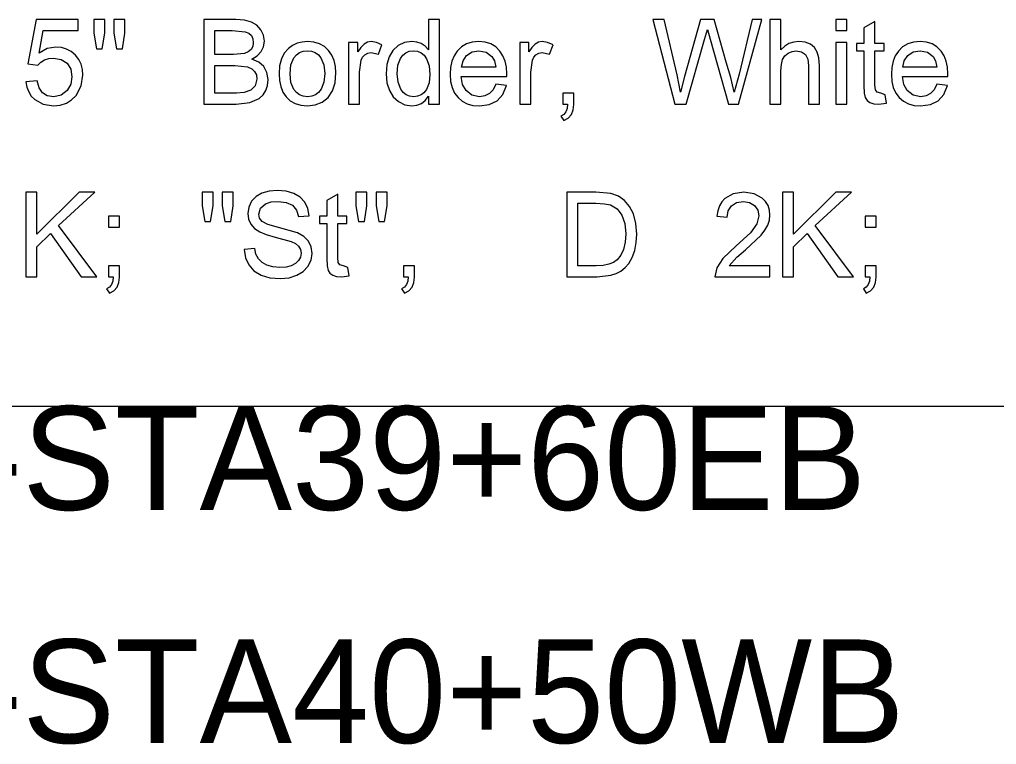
# Model space of a CAD drawing. Extents: x 1001568 to 1002149, y 1840825 to 1841423.
# Drawn here: x 1001907.881 to 1001911.652, y 1840980.163 to 1840982.962 of the extents above; entities that cross this region are included whole.
import ezdxf

# ---------------------------------------------------------------- set-up
doc = ezdxf.new("R2010")
doc.units = 0
for name, color, linetype in [('40', 7, 'Continuous'), ('R_No Plot', 7, 'Continuous'), ('SIGNS', 7, 'Continuous')]:
    doc.layers.add(name, color=color, linetype=linetype)

msp = doc.modelspace()

# ---------------------------------------------------------------- linework, layer by layer
at = {"layer": 'R_No Plot'}
msp.add_line((1001890.6501, 1840981.4691), (1001982.1327, 1840981.4691), dxfattribs=at)
at = {"layer": 'SIGNS'}
for points in [[(1001907.9062, 1840982.7214), (1001907.9099, 1840982.7007), (1001907.9167, 1840982.6824), (1001907.9267, 1840982.6665), (1001907.9399, 1840982.6529), (1001907.9724, 1840982.6347), (1001908.0127, 1840982.6287), (1001908.0387, 1840982.6313), (1001908.062, 1840982.6389), (1001908.0823, 1840982.6515), (1001908.0998, 1840982.6692), (1001908.1194, 1840982.7054), (1001908.126, 1840982.7475), (1001908.1242, 1840982.7694), (1001908.1188, 1840982.7896), (1001908.1096, 1840982.8079), (1001908.097, 1840982.8243), (1001908.081, 1840982.838), (1001908.063, 1840982.8479), (1001908.043, 1840982.8536), (1001908.021, 1840982.8556), (1001907.9883, 1840982.8497), (1001907.9572, 1840982.8326), (1001907.9731, 1840982.9194), (1001908.1078, 1840982.9194), (1001908.1078, 1840982.962), (1001907.9451, 1840982.962), (1001907.9134, 1840982.7904), (1001907.9517, 1840982.7855), (1001907.9635, 1840982.7976), (1001907.9777, 1840982.8062), (1001907.9938, 1840982.8113), (1001908.0125, 1840982.8131), (1001908.0422, 1840982.808), (1001908.0647, 1840982.7931), (1001908.0787, 1840982.7703), (1001908.0835, 1840982.7414), (1001908.079, 1840982.712), (1001908.0653, 1840982.6878), (1001908.0425, 1840982.67), (1001908.0131, 1840982.6641), (1001907.9886, 1840982.6679), (1001907.9698, 1840982.6793), (1001907.9566, 1840982.6984), (1001907.9491, 1840982.7251)], [(1001908.1779, 1840982.8485), (1001908.2007, 1840982.8485), (1001908.21, 1840982.9095), (1001908.21, 1840982.962), (1001908.1675, 1840982.962), (1001908.1675, 1840982.9095)], [(1001908.2557, 1840982.8485), (1001908.2781, 1840982.8485), (1001908.288, 1840982.9095), (1001908.288, 1840982.962), (1001908.2455, 1840982.962), (1001908.2455, 1840982.9095)], [(1001910.4108, 1840982.6358), (1001910.4544, 1840982.6358), (1001910.525, 1840982.8852), (1001910.5362, 1840982.9238), (1001910.5471, 1840982.8857), (1001910.6182, 1840982.6358), (1001910.6559, 1840982.6358), (1001910.7457, 1840982.962), (1001910.7088, 1840982.962), (1001910.6581, 1840982.7507), (1001910.6389, 1840982.6815), (1001910.6267, 1840982.7376), (1001910.609, 1840982.7973), (1001910.5622, 1840982.962), (1001910.51, 1840982.962), (1001910.4477, 1840982.742), (1001910.4329, 1840982.6815), (1001910.4191, 1840982.7482), (1001910.3693, 1840982.962), (1001910.3249, 1840982.962)], [(1001910.7776, 1840982.6358), (1001910.8201, 1840982.6358), (1001910.8201, 1840982.7641), (1001910.8217, 1840982.7888), (1001910.8265, 1840982.8075), (1001910.8349, 1840982.8215), (1001910.8477, 1840982.8324), (1001910.8629, 1840982.8392), (1001910.8793, 1840982.8414), (1001910.8999, 1840982.8377), (1001910.9147, 1840982.8269), (1001910.9235, 1840982.8092), (1001910.9265, 1840982.7845), (1001910.9265, 1840982.6358), (1001910.9691, 1840982.6358), (1001910.9691, 1840982.7851), (1001910.9668, 1840982.8135), (1001910.9602, 1840982.8365), (1001910.9491, 1840982.8542), (1001910.9338, 1840982.8665), (1001910.9129, 1840982.8743), (1001910.8893, 1840982.8769), (1001910.8692, 1840982.8748), (1001910.851, 1840982.8689), (1001910.8346, 1840982.859), (1001910.8201, 1840982.8455), (1001910.8201, 1840982.962), (1001910.7776, 1840982.962)], [(1001911.0318, 1840982.9194), (1001911.0743, 1840982.9194), (1001911.0743, 1840982.962), (1001911.0318, 1840982.962)], [(1001911.2219, 1840982.6717), (1001911.205, 1840982.6783), (1001911.1916, 1840982.6811), (1001911.185, 1840982.6908), (1001911.1829, 1840982.7095), (1001911.1829, 1840982.8414), (1001911.2184, 1840982.8414), (1001911.2184, 1840982.8698), (1001911.1829, 1840982.8698), (1001911.1829, 1840982.9549), (1001911.1404, 1840982.9301), (1001911.1404, 1840982.8698), (1001911.112, 1840982.8698), (1001911.112, 1840982.8414), (1001911.1404, 1840982.8414), (1001911.1404, 1840982.7071), (1001911.1416, 1840982.6776), (1001911.1454, 1840982.6604), (1001911.1526, 1840982.6494), (1001911.1636, 1840982.6416), (1001911.1784, 1840982.6371), (1001911.1969, 1840982.6358), (1001911.2276, 1840982.6391)], [(1001909.1512, 1840982.6358), (1001909.1937, 1840982.6358), (1001909.1937, 1840982.7584), (1001909.2002, 1840982.8048), (1001909.2056, 1840982.8164), (1001909.2134, 1840982.8253), (1001909.2252, 1840982.832), (1001909.2378, 1840982.8343), (1001909.2664, 1840982.8279), (1001909.2799, 1840982.8643), (1001909.2587, 1840982.8737), (1001909.2384, 1840982.8769), (1001909.2241, 1840982.8743), (1001909.2109, 1840982.8668), (1001909.1982, 1840982.8543), (1001909.1866, 1840982.8369), (1001909.1866, 1840982.8728), (1001909.1512, 1840982.8728)], [(1001909.8117, 1840982.6358), (1001909.8542, 1840982.6358), (1001909.8542, 1840982.7584), (1001909.8608, 1840982.8048), (1001909.8661, 1840982.8164), (1001909.874, 1840982.8253), (1001909.8857, 1840982.832), (1001909.8983, 1840982.8343), (1001909.9269, 1840982.8279), (1001909.9405, 1840982.8643), (1001909.9193, 1840982.8737), (1001909.8989, 1840982.8769), (1001909.8847, 1840982.8743), (1001909.8714, 1840982.8668), (1001909.8588, 1840982.8543), (1001909.8472, 1840982.8369), (1001909.8472, 1840982.8728), (1001909.8117, 1840982.8728)], [(1001911.0318, 1840982.6358), (1001911.0743, 1840982.6358), (1001911.0743, 1840982.8728), (1001911.0318, 1840982.8728)], [(1001909.9781, 1840982.6358), (1001909.9964, 1840982.6358), (1001909.9944, 1840982.6191), (1001909.9895, 1840982.6057), (1001909.9816, 1840982.5956), (1001909.971, 1840982.5889), (1001909.9824, 1840982.572), (1001909.999, 1840982.5818), (1001910.011, 1840982.5955), (1001910.0182, 1840982.6129), (1001910.0206, 1840982.6342), (1001910.0206, 1840982.6783), (1001909.9781, 1840982.6783)], [(1001908.7479, 1840982.0741), (1001908.753, 1840982.0421), (1001908.7659, 1840982.0145), (1001908.7862, 1840981.9915), (1001908.8135, 1840981.9751), (1001908.8475, 1840981.9652), (1001908.8884, 1840981.962), (1001908.9221, 1840981.9651), (1001908.9518, 1840981.9746), (1001908.9756, 1840981.9891), (1001908.9941, 1840982.0085), (1001909.0063, 1840982.0326), (1001909.0103, 1840982.0592), (1001909.0067, 1840982.0843), (1001908.9961, 1840982.1061), (1001908.9787, 1840982.124), (1001908.9547, 1840982.1385), (1001908.8812, 1840982.1589), (1001908.8391, 1840982.1711), (1001908.8172, 1840982.1824), (1001908.8076, 1840982.1954), (1001908.8046, 1840982.2111), (1001908.8111, 1840982.2342), (1001908.8302, 1840982.2503), (1001908.852, 1840982.2576), (1001908.8789, 1840982.2599), (1001908.9107, 1840982.256), (1001908.9345, 1840982.245), (1001908.9501, 1840982.2266), (1001908.9575, 1840982.201), (1001908.9986, 1840982.2041), (1001908.9938, 1840982.2329), (1001908.9825, 1840982.2571), (1001908.9645, 1840982.2762), (1001908.9401, 1840982.2906), (1001908.9099, 1840982.2996), (1001908.8765, 1840982.3024), (1001908.8448, 1840982.2996), (1001908.8168, 1840982.2913), (1001908.7943, 1840982.2784), (1001908.7771, 1840982.2604), (1001908.7659, 1840982.2379), (1001908.7621, 1840982.2128), (1001908.765, 1840982.1908), (1001908.7736, 1840982.1718), (1001908.788, 1840982.1555), (1001908.8084, 1840982.142), (1001908.8336, 1840982.1315), (1001908.8682, 1840982.1222), (1001908.9295, 1840982.1057), (1001908.9462, 1840982.0973), (1001908.9581, 1840982.0869), (1001908.9653, 1840982.0744), (1001908.9678, 1840982.0598), (1001908.9653, 1840982.0451), (1001908.9583, 1840982.0318), (1001908.946, 1840982.0197), (1001908.93, 1840982.0112), (1001908.9099, 1840982.0061), (1001908.8861, 1840982.0046), (1001908.859, 1840982.007), (1001908.8356, 1840982.0139), (1001908.8172, 1840982.0243), (1001908.8032, 1840982.0384), (1001908.7938, 1840982.0563), (1001908.7889, 1840982.0778)], [(1001907.9056, 1840981.9691), (1001907.9481, 1840981.9691), (1001907.9481, 1840982.0841), (1001908.0011, 1840982.1365), (1001908.1189, 1840981.9691), (1001908.1797, 1840981.9691), (1001908.0318, 1840982.1668), (1001908.172, 1840982.2953), (1001908.1113, 1840982.2953), (1001907.9481, 1840982.134), (1001907.9481, 1840982.2953), (1001907.9056, 1840982.2953)], [(1001908.5961, 1840982.1818), (1001908.6189, 1840982.1818), (1001908.6282, 1840982.2428), (1001908.6282, 1840982.2953), (1001908.5856, 1840982.2953), (1001908.5856, 1840982.2428)], [(1001908.6739, 1840982.1818), (1001908.6962, 1840982.1818), (1001908.7062, 1840982.2428), (1001908.7062, 1840982.2953), (1001908.6637, 1840982.2953), (1001908.6637, 1840982.2428)], [(1001909.1485, 1840982.005), (1001909.1315, 1840982.0116), (1001909.1181, 1840982.0144), (1001909.1116, 1840982.0242), (1001909.1095, 1840982.0429), (1001909.1095, 1840982.1748), (1001909.1449, 1840982.1748), (1001909.1449, 1840982.2031), (1001909.1095, 1840982.2031), (1001909.1095, 1840982.2882), (1001909.0669, 1840982.2634), (1001909.0669, 1840982.2031), (1001909.0386, 1840982.2031), (1001909.0386, 1840982.1748), (1001909.0669, 1840982.1748), (1001909.0669, 1840982.0404), (1001909.0681, 1840982.011), (1001909.0719, 1840981.9937), (1001909.0791, 1840981.9827), (1001909.0902, 1840981.975), (1001909.1049, 1840981.9704), (1001909.1234, 1840981.9691), (1001909.1541, 1840981.9724)], [(1001909.1901, 1840982.1818), (1001909.213, 1840982.1818), (1001909.2223, 1840982.2428), (1001909.2223, 1840982.2953), (1001909.1797, 1840982.2953), (1001909.1797, 1840982.2428)], [(1001909.2679, 1840982.1818), (1001909.2903, 1840982.1818), (1001909.3003, 1840982.2428), (1001909.3003, 1840982.2953), (1001909.2578, 1840982.2953), (1001909.2578, 1840982.2428)], [(1001910.7777, 1840982.0116), (1001910.6206, 1840982.0116), (1001910.6494, 1840982.0447), (1001910.6828, 1840982.0732), (1001910.7436, 1840982.1296), (1001910.7584, 1840982.1487), (1001910.7692, 1840982.168), (1001910.7755, 1840982.1872), (1001910.7777, 1840982.2065), (1001910.7758, 1840982.2261), (1001910.7701, 1840982.2436), (1001910.7607, 1840982.259), (1001910.7477, 1840982.2724), (1001910.7161, 1840982.2896), (1001910.6772, 1840982.2953), (1001910.6359, 1840982.2893), (1001910.6039, 1840982.2715), (1001910.5916, 1840982.2582), (1001910.5823, 1840982.2425), (1001910.5759, 1840982.2239), (1001910.5725, 1840982.2028), (1001910.6127, 1840982.1987), (1001910.6169, 1840982.2239), (1001910.6294, 1840982.2434), (1001910.649, 1840982.2558), (1001910.675, 1840982.2599), (1001910.6982, 1840982.2559), (1001910.7173, 1840982.2447), (1001910.7306, 1840982.2266), (1001910.7351, 1840982.204), (1001910.7268, 1840982.173), (1001910.7022, 1840982.1387), (1001910.6466, 1840982.0882), (1001910.5952, 1840982.0395), (1001910.572, 1840982.0035), (1001910.5649, 1840981.9691), (1001910.7777, 1840981.9691)], [(1001910.8262, 1840981.9691), (1001910.8687, 1840981.9691), (1001910.8687, 1840982.0841), (1001910.9217, 1840982.1365), (1001911.0395, 1840981.9691), (1001911.1002, 1840981.9691), (1001910.9524, 1840982.1668), (1001911.0926, 1840982.2953), (1001911.0318, 1840982.2953), (1001910.8687, 1840982.134), (1001910.8687, 1840982.2953), (1001910.8262, 1840982.2953)], [(1001908.2246, 1840982.1606), (1001908.2672, 1840982.1606), (1001908.2672, 1840982.2031), (1001908.2246, 1840982.2031)], [(1001911.1452, 1840982.1606), (1001911.1878, 1840982.1606), (1001911.1878, 1840982.2031), (1001911.1452, 1840982.2031)], [(1001908.2246, 1840981.9691), (1001908.243, 1840981.9691), (1001908.241, 1840981.9524), (1001908.2361, 1840981.939), (1001908.2282, 1840981.9289), (1001908.2176, 1840981.9223), (1001908.229, 1840981.9053), (1001908.2456, 1840981.9152), (1001908.2576, 1840981.9288), (1001908.2648, 1840981.9462), (1001908.2672, 1840981.9676), (1001908.2672, 1840982.0116), (1001908.2246, 1840982.0116)], [(1001909.3632, 1840981.9691), (1001909.3816, 1840981.9691), (1001909.3795, 1840981.9524), (1001909.3747, 1840981.939), (1001909.3668, 1840981.9289), (1001909.3561, 1840981.9223), (1001909.3675, 1840981.9053), (1001909.3842, 1840981.9152), (1001909.3961, 1840981.9288), (1001909.4033, 1840981.9462), (1001909.4058, 1840981.9676), (1001909.4058, 1840982.0116), (1001909.3632, 1840982.0116)], [(1001911.1452, 1840981.9691), (1001911.1636, 1840981.9691), (1001911.1615, 1840981.9524), (1001911.1566, 1840981.939), (1001911.1488, 1840981.9289), (1001911.1381, 1840981.9223), (1001911.1495, 1840981.9053), (1001911.1662, 1840981.9152), (1001911.1781, 1840981.9288), (1001911.1853, 1840981.9462), (1001911.1878, 1840981.9676), (1001911.1878, 1840982.0116), (1001911.1452, 1840982.0116)]]:
    msp.add_lwpolyline(points, close=True, dxfattribs=at)
for points in [[(1001908.5921, 1840982.6358), (1001908.7174, 1840982.6358), (1001908.7697, 1840982.6411), (1001908.8064, 1840982.6574), (1001908.8212, 1840982.6713), (1001908.8318, 1840982.6882), (1001908.8381, 1840982.7078), (1001908.8403, 1840982.7303), (1001908.8363, 1840982.758), (1001908.8246, 1840982.7804), (1001908.805, 1840982.7974), (1001908.7776, 1840982.8093), (1001908.7989, 1840982.8223), (1001908.8142, 1840982.8382), (1001908.8233, 1840982.8569), (1001908.8262, 1840982.8785), (1001908.8226, 1840982.9013), (1001908.8124, 1840982.9223), (1001908.7968, 1840982.9399), (1001908.7772, 1840982.952), (1001908.7501, 1840982.9595), (1001908.7163, 1840982.962), (1001908.5921, 1840982.962), (1001908.5921, 1840982.6358)], [(1001909.4593, 1840982.6358), (1001909.5019, 1840982.6358), (1001909.5019, 1840982.962), (1001909.4593, 1840982.962), (1001909.4593, 1840982.8455), (1001909.4465, 1840982.8592), (1001909.4315, 1840982.869), (1001909.4143, 1840982.8749), (1001909.395, 1840982.8769), (1001909.3674, 1840982.873), (1001909.3429, 1840982.8615), (1001909.3222, 1840982.8428), (1001909.3076, 1840982.8184), (1001909.2989, 1840982.7882), (1001909.2962, 1840982.7526), (1001909.2994, 1840982.7179), (1001909.3086, 1840982.6882), (1001909.3235, 1840982.6637), (1001909.3437, 1840982.645), (1001909.368, 1840982.6326), (1001909.3951, 1840982.6287), (1001909.415, 1840982.631), (1001909.4324, 1840982.638), (1001909.4472, 1840982.6495), (1001909.4593, 1840982.6657), (1001909.4593, 1840982.6358)], [(1001908.6346, 1840982.8273), (1001908.6346, 1840982.9194), (1001908.7017, 1840982.9194), (1001908.7527, 1840982.9151), (1001908.7663, 1840982.9089), (1001908.7761, 1840982.8998), (1001908.7818, 1840982.8876), (1001908.7836, 1840982.8726), (1001908.7813, 1840982.8576), (1001908.7748, 1840982.8457), (1001908.7642, 1840982.8368), (1001908.7495, 1840982.8308), (1001908.7071, 1840982.8273), (1001908.6346, 1840982.8273)], [(1001908.8828, 1840982.7528), (1001908.8844, 1840982.7264), (1001908.8895, 1840982.7029), (1001908.8979, 1840982.6821), (1001908.9099, 1840982.6642), (1001908.9259, 1840982.6485), (1001908.9451, 1840982.6374), (1001908.9673, 1840982.6308), (1001908.9928, 1840982.6287), (1001909.0222, 1840982.6324), (1001909.0493, 1840982.6432), (1001909.0726, 1840982.6614), (1001909.0892, 1840982.6863), (1001909.0992, 1840982.7178), (1001909.1026, 1840982.7561), (1001909.1009, 1840982.7812), (1001909.0955, 1840982.8041), (1001909.0867, 1840982.8244), (1001909.0744, 1840982.8422), (1001909.058, 1840982.8573), (1001909.039, 1840982.8681), (1001909.0172, 1840982.8747), (1001908.9928, 1840982.8769), (1001908.9716, 1840982.8752), (1001908.9523, 1840982.8702), (1001908.9347, 1840982.8619), (1001908.919, 1840982.8505), (1001908.903, 1840982.8324), (1001908.8918, 1840982.8101), (1001908.885, 1840982.7835), (1001908.8828, 1840982.7528)], [(1001909.7193, 1840982.7121), (1001909.7088, 1840982.691), (1001909.6949, 1840982.6761), (1001909.6776, 1840982.6671), (1001909.6571, 1840982.6641), (1001909.6274, 1840982.67), (1001909.6047, 1840982.6877), (1001909.5914, 1840982.7118), (1001909.5859, 1840982.7421), (1001909.7616, 1840982.7421), (1001909.7619, 1840982.7529), (1001909.7602, 1840982.7785), (1001909.7552, 1840982.8016), (1001909.7469, 1840982.8221), (1001909.7353, 1840982.8403), (1001909.7192, 1840982.8563), (1001909.7003, 1840982.8677), (1001909.6785, 1840982.8745), (1001909.654, 1840982.8769), (1001909.6286, 1840982.8745), (1001909.6064, 1840982.8676), (1001909.587, 1840982.8561), (1001909.5706, 1840982.84), (1001909.5586, 1840982.8216), (1001909.5501, 1840982.8007), (1001909.545, 1840982.7769), (1001909.5433, 1840982.7508), (1001909.5452, 1840982.7232), (1001909.5509, 1840982.699), (1001909.5603, 1840982.6781), (1001909.5737, 1840982.6606), (1001909.5902, 1840982.6466), (1001909.6095, 1840982.6366), (1001909.6314, 1840982.6307), (1001909.6562, 1840982.6287), (1001909.6942, 1840982.6336), (1001909.7242, 1840982.6482), (1001909.7462, 1840982.6726), (1001909.7605, 1840982.7069), (1001909.7193, 1840982.7121)], [(1001911.4221, 1840982.7121), (1001911.4115, 1840982.691), (1001911.3977, 1840982.6761), (1001911.3804, 1840982.6671), (1001911.3599, 1840982.6641), (1001911.3302, 1840982.67), (1001911.3075, 1840982.6877), (1001911.2942, 1840982.7118), (1001911.2886, 1840982.7421), (1001911.4644, 1840982.7421), (1001911.4646, 1840982.7529), (1001911.463, 1840982.7785), (1001911.458, 1840982.8016), (1001911.4497, 1840982.8221), (1001911.438, 1840982.8403), (1001911.4219, 1840982.8563), (1001911.4031, 1840982.8677), (1001911.3813, 1840982.8745), (1001911.3568, 1840982.8769), (1001911.3314, 1840982.8745), (1001911.3092, 1840982.8676), (1001911.2897, 1840982.8561), (1001911.2733, 1840982.84), (1001911.2614, 1840982.8216), (1001911.2528, 1840982.8007), (1001911.2477, 1840982.7769), (1001911.2461, 1840982.7508), (1001911.248, 1840982.7232), (1001911.2536, 1840982.699), (1001911.263, 1840982.6781), (1001911.2764, 1840982.6606), (1001911.293, 1840982.6466), (1001911.3122, 1840982.6366), (1001911.3342, 1840982.6307), (1001911.359, 1840982.6287), (1001911.3969, 1840982.6336), (1001911.4269, 1840982.6482), (1001911.449, 1840982.6726), (1001911.4633, 1840982.7069), (1001911.4221, 1840982.7121)], [(1001908.9253, 1840982.7529), (1001908.929, 1840982.7866), (1001908.9402, 1840982.8135), (1001908.95, 1840982.8257), (1001908.9621, 1840982.8345), (1001908.9763, 1840982.8397), (1001908.9928, 1840982.8414), (1001909.0087, 1840982.8397), (1001909.0226, 1840982.8345), (1001909.0347, 1840982.8259), (1001909.0448, 1840982.814), (1001909.0562, 1840982.7871), (1001909.0601, 1840982.7542), (1001909.0564, 1840982.72), (1001909.0454, 1840982.6927), (1001909.0355, 1840982.6801), (1001909.0234, 1840982.6711), (1001909.0091, 1840982.6658), (1001908.9928, 1840982.6641), (1001908.9763, 1840982.6659), (1001908.9621, 1840982.6712), (1001908.95, 1840982.6798), (1001908.9402, 1840982.6921), (1001908.929, 1840982.7189), (1001908.9253, 1840982.7529)], [(1001909.3388, 1840982.7527), (1001909.3419, 1840982.7856), (1001909.3514, 1840982.812), (1001909.3604, 1840982.8248), (1001909.3717, 1840982.834), (1001909.3852, 1840982.8396), (1001909.4009, 1840982.8414), (1001909.4169, 1840982.8394), (1001909.4309, 1840982.8337), (1001909.4426, 1840982.824), (1001909.4521, 1840982.8107), (1001909.4619, 1840982.7832), (1001909.4652, 1840982.7493), (1001909.4618, 1840982.7179), (1001909.4517, 1840982.6921), (1001909.4423, 1840982.6796), (1001909.4311, 1840982.671), (1001909.4178, 1840982.6657), (1001909.4026, 1840982.6641), (1001909.387, 1840982.666), (1001909.3736, 1840982.6715), (1001909.3622, 1840982.6807), (1001909.3527, 1840982.6936), (1001909.3422, 1840982.7203), (1001909.3388, 1840982.7527)], [(1001909.5871, 1840982.7776), (1001909.593, 1840982.8028), (1001909.6067, 1840982.823), (1001909.6279, 1840982.8369), (1001909.6545, 1840982.8414), (1001909.6822, 1840982.8359), (1001909.7042, 1840982.8197), (1001909.7142, 1840982.8021), (1001909.7194, 1840982.7776), (1001909.5871, 1840982.7776)], [(1001911.2899, 1840982.7776), (1001911.2957, 1840982.8028), (1001911.3095, 1840982.823), (1001911.3306, 1840982.8369), (1001911.3572, 1840982.8414), (1001911.385, 1840982.8359), (1001911.407, 1840982.8197), (1001911.417, 1840982.8021), (1001911.4222, 1840982.7776), (1001911.2899, 1840982.7776)], [(1001908.6346, 1840982.6783), (1001908.6346, 1840982.7847), (1001908.7123, 1840982.7847), (1001908.7613, 1840982.7794), (1001908.7774, 1840982.772), (1001908.7888, 1840982.7618), (1001908.7956, 1840982.7481), (1001908.7978, 1840982.7315), (1001908.7911, 1840982.7054), (1001908.7745, 1840982.6887), (1001908.7486, 1840982.6798), (1001908.7183, 1840982.6783), (1001908.6346, 1840982.6783)], [(1001909.9937, 1840981.9691), (1001910.1113, 1840981.9691), (1001910.1636, 1840981.9746), (1001910.184, 1840981.9813), (1001910.2024, 1840981.9912), (1001910.2183, 1840982.0043), (1001910.2323, 1840982.0205), (1001910.2458, 1840982.0439), (1001910.2556, 1840982.0706), (1001910.2613, 1840982.1006), (1001910.2632, 1840982.134), (1001910.2599, 1840982.1751), (1001910.2504, 1840982.2115), (1001910.2356, 1840982.2407), (1001910.2165, 1840982.2636), (1001910.1925, 1840982.2803), (1001910.164, 1840982.2907), (1001910.106, 1840982.2953), (1001909.9937, 1840982.2953), (1001909.9937, 1840981.9691)], [(1001910.0363, 1840982.0116), (1001910.0363, 1840982.2528), (1001910.1057, 1840982.2528), (1001910.1396, 1840982.2511), (1001910.1623, 1840982.2463), (1001910.1878, 1840982.2311), (1001910.206, 1840982.2074), (1001910.217, 1840982.1751), (1001910.2207, 1840982.1346), (1001910.2186, 1840982.1022), (1001910.2123, 1840982.0747), (1001910.2021, 1840982.0519), (1001910.1878, 1840982.0338), (1001910.1739, 1840982.024), (1001910.1558, 1840982.0172), (1001910.1335, 1840982.013), (1001910.1069, 1840982.0116), (1001910.0363, 1840982.0116)]]:
    msp.add_lwpolyline(points, dxfattribs=at)

# ---------------------------------------------------------------- texts
at = {"layer": '40'}
for s, p in [('SS-CLNT-10-STA39+60EB', (1001904.653, 1840981.0691)), ('SS-CLNT-10-STA40+50WB', (1001904.653, 1840980.1691))]:
    msp.add_text(s, height=0.4, rotation=0, dxfattribs=at).set_placement(p)

doc.saveas('drawing.dxf')
